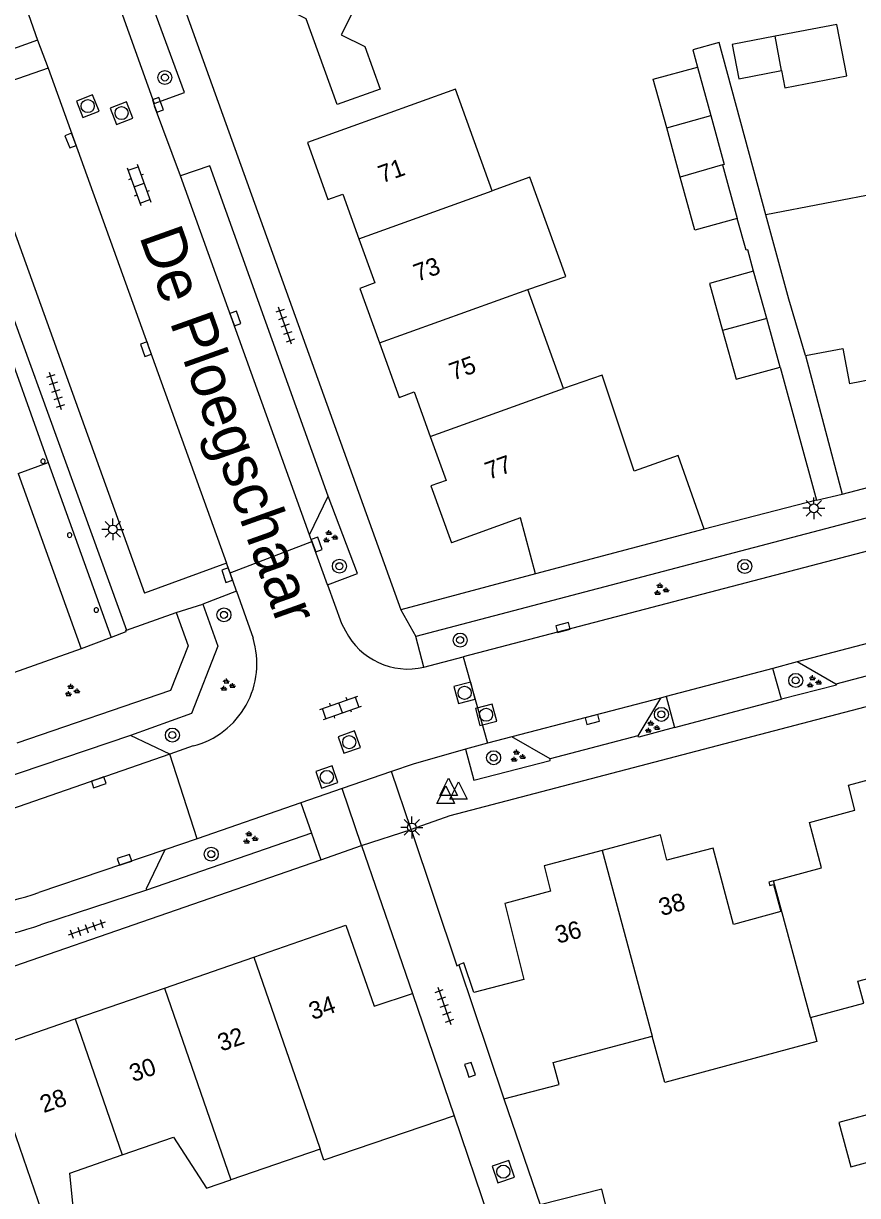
# Model space of a CAD drawing. Extents: x 137999 to 141000, y 397500 to 400501.
# Drawn here: x 138633.1 to 138680.8, y 400269.8 to 400336.8 of the extents above; entities that cross this region are included whole.
import ezdxf

# ---------------------------------------------------------------- set-up
doc = ezdxf.new("R2010")
doc.units = 0
for name, color, linetype in [('gg-afsc-erfafscheiding', 7, 'Continuous'), ('gg-afsc-muur', 7, 'Continuous'), ('gg-anno-huisnummerreeks BGT', 7, 'Continuous'), ('gg-anno-openbare ruimte label', 7, 'Continuous'), ('gg-bbg-bijgebouw', 7, 'Continuous'), ('gg-bbg-gedigitaliseerde bebouwing', 7, 'Continuous'), ('gg-bbg-gedigitaliseerde bijgebouw', 7, 'Continuous'), ('gg-bbg-hoofdgebouw', 7, 'Continuous'), ('gg-bbg-luifel en loopbrug', 7, 'Continuous'), ('gg-bbg-onder overbouw', 7, 'Continuous'), ('gg-bbg-pand overbouw', 7, 'Continuous'), ('gg-bbg-pilaar onder overbouw', 7, 'Continuous'), ('gg-bbg-tussenscheiding', 7, 'Continuous'), ('gg-bbg-tussenscheiding niveau 01', 7, 'Continuous'), ('gg-knt-verharding', 7, 'Continuous'), ('gg-knt-verharding nz', 7, 'Continuous'), ('gt-grn-groengrens', 7, 'Continuous'), ('gt-grn-vlakafsluiter', 7, 'Continuous'), ('gt-grn-weggrens', 7, 'Continuous'), ('gt-symb-boom', 7, 'Continuous'), ('gt-symb-groenvak', 7, 'Continuous'), ('gt-symb-klinker verharding', 7, 'Continuous'), ('gt-symb-kolk', 7, 'Continuous'), ('gt-symb-lichtmast', 7, 'Continuous'), ('gt-symb-rioolschacht', 7, 'Continuous'), ('gt-symb-tegel verharding', 7, 'Continuous'), ('gt-symb-waterafsluiter', 7, 'Continuous')]:
    doc.layers.add(name, color=color, linetype=linetype)

# ---------------------------------------------------------------- blocks, each defined once
blk = doc.blocks.new('gt0-RS')
at = {"layer": 'gt-symb-rioolschacht'}
blk.add_lwpolyline([(-0.5, -0.5), (0.5, -0.5), (0.5, 0.5), (-0.5, 0.5)], close=True, dxfattribs=at)
blk.add_circle((0, 0), 0.375, dxfattribs=at)
blk = doc.blocks.new('gt0-KOLK')
at = {"layer": 'gt-symb-kolk'}
blk.add_lwpolyline([(0, 0), (0.375, 0), (0.375, 0.4), (-0.375, 0.4), (-0.375, 0), (0, 0)], dxfattribs=at)
blk = doc.blocks.new('gt0-BOOM')
at = {"layer": 'gt-symb-boom'}
for radius in [0.4, 0.2]:
    blk.add_circle((0, 0), radius, dxfattribs=at)
blk = doc.blocks.new('gt0-TEG1')
at = {"layer": 'gt-symb-tegel verharding'}
for p, q in [((-1.125, 0), (1.125, 0)), ((-0.9, -0.25), (-0.9, 0.25)), ((-0.45, -0.25), (-0.45, 0.25)), ((0, -0.25), (0, 0.25)), ((0.45, -0.25), (0.45, 0.25)), ((0.9, -0.25), (0.9, 0.25))]:
    blk.add_line(p, q, dxfattribs=at)
blk = doc.blocks.new('gt0-GRVAK')
at = {"layer": 'gt-symb-groenvak'}
for p, q in [((-0.11, 0.189), (-0.228, 0.24)), ((-0.182, 0.153), (0.088, 0.153)), ((-0.091, 0.211), (-0.156, 0.322)), ((-0.047, 0.214), (-0.047, 0.393)), ((-0.004, 0.211), (0.061, 0.322)), ((0.015, 0.189), (0.133, 0.24)), ((0.262, -0.052), (0.197, 0.059)), ((0.305, -0.049), (0.305, 0.13)), ((0.349, -0.052), (0.414, 0.059)), ((-0.245, -0.228), (-0.363, -0.177)), ((-0.318, -0.264), (-0.047, -0.264)), ((-0.226, -0.206), (-0.291, -0.095)), ((-0.183, -0.203), (-0.183, -0.024)), ((-0.139, -0.206), (-0.074, -0.095)), ((-0.12, -0.228), (-0.002, -0.177)), ((0.243, -0.074), (0.125, -0.023)), ((0.17, -0.11), (0.441, -0.11)), ((0.368, -0.074), (0.486, -0.023))]:
    blk.add_line(p, q, dxfattribs=at)
blk = doc.blocks.new('gt0-KL1')
at = {"layer": 'gt-symb-klinker verharding'}
for p, q in [((-1.15, 0.3), (1.15, 0.3)), ((-1, -0.3), (-1, 0.3)), ((-0.5, 0.3), (-0.5, 0.45)), ((0, -0.3), (0, 0.3)), ((0.5, 0.3), (0.5, 0.45)), ((1, -0.3), (1, 0.3)), ((-1.15, -0.3), (1.15, -0.3)), ((-0.5, -0.45), (-0.5, -0.3)), ((0.5, -0.45), (0.5, -0.3))]:
    blk.add_line(p, q, dxfattribs=at)
blk = doc.blocks.new('gt0-LMAST')
at = {"layer": 'gt-symb-lichtmast'}
for p, q in [((-0.182, 0.173), (-0.447, 0.438)), ((-0.005, 0.246), (-0.005, 0.621)), ((0.172, 0.173), (0.437, 0.438)), ((-0.255, -0.004), (-0.63, -0.004)), ((-0.182, -0.181), (-0.447, -0.446)), ((-0.005, -0.254), (-0.005, -0.629)), ((0.437, -0.446), (0.172, -0.181)), ((0.245, -0.004), (0.62, -0.004))]:
    blk.add_line(p, q, dxfattribs=at)
blk.add_circle((-0.005, -0.004), 0.25, dxfattribs=at)
blk = doc.blocks.new('gt0-WAFSL')
at = {"layer": 'gt-symb-waterafsluiter'}
for p, q in [((-0.5, -0.333), (0, 0.667)), ((0, 0.667), (0.5, -0.333)), ((0.5, -0.333), (-0.5, -0.333))]:
    blk.add_line(p, q, dxfattribs=at)

msp = doc.modelspace()

# ---------------------------------------------------------------- linework, layer by layer
at = {"layer": 'gg-afsc-erfafscheiding'}
msp.add_lwpolyline([(138675.545, 400325.84), (138672.889, 400335.689), (138671.371, 400335.276), (138671.643, 400334.291)], dxfattribs=at)
at = {"layer": 'gg-afsc-muur'}
for p, q in [((138676.368, 400317.136), (138678.45, 400309.53)), ((138678.45, 400309.53), (138672.019, 400307.881)), ((138662.389, 400305.323), (138659.609, 400304.582)), ((138660.585, 400275.324), (138662.663, 400269.266)), ((138657.732, 400274.359), (138659.705, 400268.554))]:
    msp.add_line(p, q, dxfattribs=at)
msp.add_lwpolyline([(138674.851, 400322.624), (138674.517, 400323.852), (138674.42, 400323.826), (138673.907, 400325.638)], dxfattribs=at)
at = {"layer": 'gg-bbg-bijgebouw'}
for p, q in [((138671.643, 400334.291), (138672.408, 400331.515)), ((138673.077, 400328.702), (138673.907, 400325.638)), ((138675.6, 400319.916), (138674.851, 400322.624)), ((138676.368, 400317.136), (138675.6, 400319.916))]:
    msp.add_line(p, q, dxfattribs=at)
for points in [[(138672.408, 400331.515), (138673.173, 400328.728), (138673.077, 400328.702)], [(138674.851, 400322.624), (138672.335, 400321.929), (138673.082, 400319.226)], [(138673.082, 400319.226), (138673.85, 400316.449), (138676.368, 400317.136)]]:
    msp.add_lwpolyline(points, dxfattribs=at)
at = {"layer": 'gg-bbg-gedigitaliseerde bebouwing'}
for p, q in [((138659.908, 400327.218), (138657.816, 400333.025)), ((138685.857, 400327.82), (138675.545, 400325.84)), ((138663.978, 400315.921), (138661.941, 400321.575)), ((138650.077, 400272.44), (138644.983, 400270.694))]:
    msp.add_line(p, q, dxfattribs=at)
for points in [[(138654.004, 400341.533), (138651.286, 400336.126), (138652.627, 400335.456), (138653.501, 400333.033)], [(138661.941, 400321.575), (138664.117, 400322.323), (138662.069, 400327.998), (138659.908, 400327.218)], [(138678.104, 400279.976), (138681.148, 400280.787), (138680.812, 400282.046), (138686.484, 400283.557)], [(138678.104, 400279.976), (138678.475, 400278.601), (138669.778, 400276.256), (138669.061, 400278.914)], [(138663.734, 400276.147), (138663.399, 400277.405), (138669.061, 400278.914)], [(138657.732, 400274.359), (138650.289, 400271.819), (138650.077, 400272.44)], [(138638.762, 400272.122), (138641.7, 400273.142), (138643.585, 400270.209), (138644.983, 400270.694)], [(138634.771, 400267.15), (138636.125, 400267.619), (138635.769, 400271.084), (138638.762, 400272.122)]]:
    msp.add_lwpolyline(points, dxfattribs=at)
at = {"layer": 'gg-bbg-gedigitaliseerde bijgebouw'}
for p, q in [((138676.454, 400334.087), (138676.077, 400336.051)), ((138670.659, 400328.006), (138669.884, 400330.817))]:
    msp.add_line(p, q, dxfattribs=at)
for points in [[(138676.077, 400336.051), (138673.622, 400335.579), (138673.999, 400333.615), (138676.454, 400334.087)], [(138669.884, 400330.817), (138669.119, 400333.594), (138671.643, 400334.291)], [(138673.907, 400325.638), (138671.496, 400324.973), (138670.659, 400328.006)], [(138680.406, 400271.446), (138682.931, 400272.127), (138682.25, 400274.653), (138679.724, 400273.972), (138680.406, 400271.446)]]:
    msp.add_lwpolyline(points, dxfattribs=at)
at = {"layer": 'gg-bbg-hoofdgebouw'}
for p, q in [((138672.019, 400307.881), (138662.389, 400305.323)), ((138636.425, 400301.049), (138631.455, 400299.285)), ((138675.997, 400287.788), (138678.739, 400288.529)), ((138641.187, 400281.657), (138646.29, 400283.423)), ((138657.997, 400282.981), (138660.585, 400275.324)), ((138636.075, 400279.887), (138641.187, 400281.657)), ((138655.349, 400281.346), (138657.732, 400274.359)), ((138630.972, 400278.121), (138636.075, 400279.887)), ((138660.585, 400275.324), (138663.734, 400276.147))]:
    msp.add_line(p, q, dxfattribs=at)
for points in [[(138653.501, 400333.033), (138651.05, 400332.152), (138649.285, 400337.046), (138643.552, 400339.958), (138644.038, 400340.914), (138643.756, 400341.037), (138644.559, 400343.72), (138645.347, 400343.49), (138646.344, 400345.453)], [(138657.816, 400333.025), (138649.352, 400329.971), (138650.526, 400326.716), (138651.374, 400327.022), (138652.294, 400324.472)], [(138677.811, 400317.806), (138676.872, 400321.022), (138675.545, 400325.84)], [(138652.294, 400324.472), (138653.203, 400321.952), (138652.346, 400321.643), (138653.474, 400318.52)], [(138687.28, 400320.575), (138683.007, 400319.759), (138683.571, 400316.813), (138680.332, 400316.193)], [(138653.474, 400318.52), (138654.597, 400315.413), (138655.452, 400315.721), (138656.37, 400313.176)], [(138677.811, 400317.806), (138679.954, 400318.208), (138680.332, 400316.193)], [(138672.019, 400307.881), (138670.548, 400312.083), (138668.033, 400311.203), (138666.19, 400316.682), (138663.978, 400315.921)], [(138656.37, 400313.176), (138657.274, 400310.67), (138656.414, 400310.36), (138657.59, 400307.1)], [(138662.389, 400305.323), (138661.535, 400308.537), (138657.59, 400307.1)], [(138678.739, 400288.529), (138678.038, 400291.124), (138680.645, 400291.828), (138680.276, 400293.256), (138683.596, 400294.143)], [(138676.41, 400286.025), (138673.707, 400285.296), (138672.534, 400289.64), (138669.898, 400288.96), (138669.527, 400290.409), (138666.206, 400289.521)], [(138666.206, 400289.521), (138662.889, 400288.635), (138663.243, 400287.195), (138660.635, 400286.493), (138661.72, 400282.14), (138658.864, 400281.397), (138658.291, 400283.095), (138657.997, 400282.981)], [(138675.997, 400287.788), (138675.727, 400287.715), (138675.782, 400287.512), (138675.994, 400287.57), (138676.41, 400286.025)], [(138646.29, 400283.423), (138651.554, 400285.245), (138653.162, 400280.617), (138655.349, 400281.346)]]:
    msp.add_lwpolyline(points, dxfattribs=at)
at = {"layer": 'gg-bbg-luifel en loopbrug'}
for points in [[(138676.454, 400334.087), (138676.643, 400333.105), (138680.178, 400333.784), (138679.613, 400336.73), (138676.077, 400336.051)], [(138666.682, 400268.146), (138666.174, 400270.154), (138662.663, 400269.266)]]:
    msp.add_lwpolyline(points, dxfattribs=at)
at = {"layer": 'gg-bbg-onder overbouw'}
msp.add_line((138632.821, 400311.068), (138636.425, 400301.049), dxfattribs=at)
at = {"layer": 'gg-bbg-pand overbouw'}
for p, q in [((138631.51, 400320.098), (138634.534, 400311.688)), ((138634.534, 400311.688), (138638.129, 400301.691)), ((138638.129, 400301.691), (138636.425, 400301.049))]:
    msp.add_line(p, q, dxfattribs=at)
at = {"layer": 'gg-bbg-pilaar onder overbouw'}
for p, q in [((138634.182, 400311.649), (138634.242, 400311.634)), ((138635.697, 400307.427), (138635.761, 400307.41)), ((138637.229, 400303.144), (138637.283, 400303.132))]:
    msp.add_line(p, q, dxfattribs=at)
for centre, radius, start, end in [((138634.243, 400311.764), 0.13, 269.68125, 242.24627), ((138635.761, 400307.54), 0.13, 269.85468, 240.39396), ((138637.283, 400303.261), 0.129, 269.89911, 245.04327)]:
    msp.add_arc(centre, radius, start, end, dxfattribs=at)
at = {"layer": 'gg-bbg-tussenscheiding'}
for p, q in [((138669.884, 400330.817), (138672.408, 400331.515)), ((138673.077, 400328.702), (138670.659, 400328.006)), ((138652.294, 400324.472), (138659.908, 400327.218)), ((138653.474, 400318.52), (138661.941, 400321.575)), ((138675.6, 400319.916), (138673.082, 400319.226)), ((138656.37, 400313.176), (138663.978, 400315.921)), ((138666.206, 400289.521), (138669.061, 400278.914)), ((138678.104, 400279.976), (138675.997, 400287.788)), ((138646.29, 400283.423), (138648.976, 400275.667)), ((138641.187, 400281.657), (138644.983, 400270.694)), ((138636.075, 400279.887), (138638.762, 400272.122)), ((138630.972, 400278.121), (138634.771, 400267.15)), ((138648.976, 400275.667), (138650.077, 400272.44))]:
    msp.add_line(p, q, dxfattribs=at)
at = {"layer": 'gg-bbg-tussenscheiding niveau 01'}
msp.add_line((138632.821, 400311.068), (138634.534, 400311.688), dxfattribs=at)
at = {"layer": 'gg-knt-verharding'}
for p, q in [((138642.327, 400332.839), (138638.674, 400342.773)), ((138640.53, 400342.652), (138654.7, 400303.266)), ((138638.119, 400339.088), (138640.597, 400332.216)), ((138633.408, 400337.299), (138633.932, 400335.836)), ((138633.932, 400335.836), (138632.069, 400335.152)), ((138633.932, 400335.836), (138634.525, 400334.233)), ((138640.597, 400332.216), (138642.327, 400332.839)), ((138677.811, 400317.806), (138679.917, 400309.881)), ((138649.475, 400307.552), (138650.544, 400309.768)), ((138686.082, 400309.78), (138655.55, 400301.747)), ((138686.563, 400307.994), (138658.251, 400300.58)), ((138644.927, 400305.388), (138649.611, 400307.172)), ((138649.611, 400307.172), (138649.475, 400307.552)), ((138650.498, 400304.705), (138649.611, 400307.172)), ((138644.735, 400305.94), (138640.035, 400304.217)), ((138644.927, 400305.388), (138644.735, 400305.94)), ((138645.29, 400304.345), (138644.927, 400305.388)), ((138645.29, 400304.345), (138643.378, 400303.593)), ((138645.29, 400304.345), (138646.244, 400301.646)), ((138659.609, 400304.582), (138654.7, 400303.266)), ((138639.002, 400302.104), (138641.853, 400303.11)), ((138656.011, 400299.993), (138655.55, 400301.747)), ((138656.011, 400299.993), (138658.251, 400300.58)), ((138658.251, 400300.58), (138659.653, 400295.648)), ((138677.351, 400300.3), (138675.961, 400299.922)), ((138679.552, 400299.018), (138677.351, 400300.3)), ((138684.569, 400300.35), (138679.552, 400299.018)), ((138675.961, 400299.922), (138669.85, 400298.317)), ((138676.456, 400298.158), (138675.961, 400299.922)), ((138669.85, 400298.317), (138669.528, 400298.229)), ((138669.85, 400298.317), (138670.331, 400296.55)), ((138669.528, 400298.229), (138668.245, 400296.077)), ((138639.233, 400296.097), (138629.475, 400292.777)), ((138641.485, 400295.025), (138639.233, 400296.097)), ((138659.653, 400295.648), (138658.391, 400295.313)), ((138661.038, 400296.015), (138659.653, 400295.648)), ((138663.229, 400294.753), (138661.038, 400296.015)), ((138668.245, 400296.077), (138663.229, 400294.753)), ((138642.813, 400295.49), (138641.485, 400295.025)), ((138643.045, 400290.19), (138641.485, 400295.025)), ((138654.149, 400294.028), (138651.33, 400293.054)), ((138651.33, 400293.054), (138648.981, 400292.242)), ((138648.981, 400292.242), (138643.045, 400290.19)), ((138648.981, 400292.242), (138649.583, 400290.513)), ((138649.583, 400290.513), (138640.146, 400287.246)), ((138643.045, 400290.19), (138641.195, 400289.551)), ((138650.112, 400288.987), (138652.448, 400289.797)), ((138652.448, 400289.797), (138655.349, 400281.346)), ((138625.016, 400280.292), (138650.112, 400288.987)), ((138640.146, 400287.246), (138634.105, 400285.274))]:
    msp.add_line(p, q, dxfattribs=at)
for points in [[(138634.525, 400334.233), (138629.801, 400332.588), (138640.035, 400304.217)], [(138642.093, 400328.074), (138640.621, 400332.061), (138640.597, 400332.216)], [(138627.778, 400330.478), (138628.604, 400330.768), (138639.002, 400302.104)], [(138650.544, 400309.768), (138643.775, 400328.636), (138642.093, 400328.074)], [(138679.917, 400309.881), (138703.377, 400316.035), (138707.639, 400317.076), (138711.322, 400317.924), (138715.017, 400318.721), (138721.255, 400319.915), (138725.306, 400320.577), (138755.405, 400324.517)], [(138762.893, 400313.235), (138732.76, 400309.359), (138727.185, 400308.546), (138721.623, 400307.643), (138718.638, 400307.074), (138715.665, 400306.443), (138709.046, 400304.95), (138702.966, 400303.411), (138657.491, 400291.489), (138655.284, 400290.721)], [(138650.498, 400304.705), (138652.219, 400305.35), (138650.544, 400309.768)], [(138650.498, 400304.705), (138651.296, 400302.494), (138651.527, 400302.066)], [(138641.853, 400303.11), (138642.543, 400301.221), (138641.523, 400298.659), (138632.738, 400295.645)], [(138643.378, 400303.593), (138644.232, 400301.198), (138642.731, 400297.35), (138639.233, 400296.097)], [(138679.552, 400299.018), (138679.581, 400298.958), (138676.456, 400298.158)], [(138670.331, 400296.55), (138668.296, 400295.996), (138668.245, 400296.077)], [(138658.391, 400295.313), (138655.395, 400294.458), (138654.149, 400294.028)], [(138658.391, 400295.313), (138658.858, 400293.537), (138663.223, 400294.661), (138663.229, 400294.753)], [(138655.284, 400290.721), (138657.899, 400282.931), (138657.997, 400282.981)], [(138641.195, 400289.551), (138640.13, 400287.33), (138640.146, 400287.246)]]:
    msp.add_lwpolyline(points, dxfattribs=at)
for centre, radius, start, end in [((138641.61, 400300.194), 4.856, 284.34166, 17.39279), ((138655.093, 400303.893), 4.007, 207.12947, 283.24734), ((138626.668, 400306.768), 22.744, 255.39082, 289.08653)]:
    msp.add_arc(centre, radius, start, end, dxfattribs=at)
at = {"layer": 'gg-knt-verharding nz'}
for p, q in [((138634.525, 400334.233), (138644.735, 400305.94)), ((138649.475, 400307.552), (138642.093, 400328.074)), ((138685.837, 400302.536), (138677.351, 400300.3)), ((138669.528, 400298.229), (138661.038, 400296.015)), ((138670.331, 400296.55), (138676.456, 400298.158)), ((138641.195, 400289.551), (138634, 400287.112))]:
    msp.add_line(p, q, dxfattribs=at)
msp.add_lwpolyline([(138641.485, 400295.025), (138631.421, 400291.544), (138629.874, 400291.107), (138628.287, 400290.85)], dxfattribs=at)
msp.add_arc((138626.579, 400308.987), 23.099, 257.78002, 288.73842, dxfattribs=at)
at = {"layer": 'gt-grn-groengrens'}
msp.add_lwpolyline([(138639.002, 400302.104), (138638.951, 400302.083), (138638.979, 400302.006), (138638.129, 400301.691)], dxfattribs=at)
at = {"layer": 'gt-grn-vlakafsluiter'}
for p, q in [((138655.284, 400290.721), (138654.149, 400294.028)), ((138652.448, 400289.797), (138651.33, 400293.054))]:
    msp.add_line(p, q, dxfattribs=at)
at = {"layer": 'gt-grn-weggrens'}
for p, q in [((138678.45, 400309.53), (138679.917, 400309.881)), ((138641.853, 400303.11), (138643.378, 400303.593)), ((138654.7, 400303.266), (138655.55, 400301.747)), ((138649.583, 400290.513), (138650.112, 400288.987)), ((138652.448, 400289.797), (138655.284, 400290.721))]:
    msp.add_line(p, q, dxfattribs=at)

# ---------------------------------------------------------------- block references
at = {"layer": 'gt-symb-boom'}
for p in [(138641.203, 400333.693), (138651.181, 400305.763), (138674.345, 400305.753), (138644.581, 400302.983), (138658.081, 400301.541), (138677.259, 400299.236), (138669.581, 400297.297), (138641.633, 400296.111), (138659.996, 400294.819), (138643.854, 400289.307)]:
    msp.add_blockref('gt0-BOOM', p, dxfattribs=at)
at = {"layer": 'gt-symb-groenvak'}
for p in [(138650.631, 400307.434), (138669.551, 400304.42), (138635.88, 400298.647), (138644.766, 400298.954), (138678.272, 400299.144), (138669.028, 400296.554), (138661.351, 400294.896), (138646.066, 400290.219)]:
    msp.add_blockref('gt0-GRVAK', p, dxfattribs=at)
at = {"layer": 'gt-symb-klinker verharding'}
for p, rotation in [((138639.731, 400327.554), -70.18818811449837), ((138651.25, 400297.673), 19.214311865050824)]:
    msp.add_blockref('gt0-KL1', p, dxfattribs=dict(at, rotation=rotation))
at = {"layer": 'gt-symb-kolk'}
for p, rotation in [((138640.621, 400332.061), -69.75249849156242), ((138636, 400330.16), 111.46106358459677), ((138645.051, 400319.851), -70.24210002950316), ((138640.313, 400318.23), 109.7578999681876), ((138649.699, 400306.929), -70.11483488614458), ((138644.952, 400305.311), 109.26841496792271), ((138664.01, 400302.062), 14.481034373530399), ((138665.582, 400297.2), -165.33812983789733), ((138637.356, 400293.595), -160.966920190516), ((138638.959, 400288.793), 18.670583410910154), ((138658.455, 400276.922), -71.22088212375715)]:
    msp.add_blockref('gt0-KOLK', p, dxfattribs=dict(at, rotation=rotation))
at = {"layer": 'gt-symb-lichtmast'}
for p in [(138678.303, 400309.075), (138638.234, 400307.871), (138655.321, 400290.84)]:
    msp.add_blockref('gt0-LMAST', p, dxfattribs=at)
at = {"layer": 'gt-symb-rioolschacht'}
for p, rotation in [((138636.794, 400332.061), -68.59226005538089), ((138638.732, 400331.66), -68.59226005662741), ((138658.337, 400298.523), 14.481034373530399), ((138659.56, 400297.273), 14.481034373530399), ((138651.742, 400295.709), 19.322482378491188), ((138650.461, 400293.716), 19.32248237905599), ((138660.549, 400271.162), -71.14816421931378)]:
    msp.add_blockref('gt0-RS', p, dxfattribs=dict(at, rotation=rotation))
at = {"layer": 'gt-symb-tegel verharding'}
for p, rotation in [((138648.075, 400319.507), 109.322482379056), ((138634.958, 400315.768), 107.76432337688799), ((138636.732, 400285.043), -160.67751762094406), ((138657.178, 400280.636), -70.67751762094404)]:
    msp.add_blockref('gt0-TEG1', p, dxfattribs=dict(at, rotation=rotation))
at = {"layer": 'gt-symb-waterafsluiter'}
for p in [(138657.423, 400292.99), (138657.253, 400292.541), (138657.987, 400292.775)]:
    msp.add_blockref('gt0-WAFSL', p, dxfattribs=at)

# ---------------------------------------------------------------- texts
at = {"layer": 'gg-anno-huisnummerreeks BGT'}
for s, rotation, p in [('71', 19.8, (138653.617, 400327.644)), ('73', 19.9, (138655.638, 400322.016)), ('75', 19.9, (138657.679, 400316.369)), ('77', 19.8, (138659.718, 400310.697)), ('38', 15, (138669.587, 400285.766)), ('36', 15, (138663.663, 400284.183)), ('34', 19.1, (138649.643, 400279.821)), ('32', 19.1, (138644.429, 400278.016)), ('30', 19.1, (138639.386, 400276.271)), ('28', 19.1, (138634.278, 400274.502))]:
    msp.add_text(s, height=1, rotation=rotation, dxfattribs=at).set_placement(p)
at = {"layer": 'gg-anno-openbare ruimte label'}
msp.add_text('De Ploegschaar', height=2.5, rotation=289.6, dxfattribs=at).set_placement((138639.721, 400324.631))

doc.saveas('drawing.dxf')
